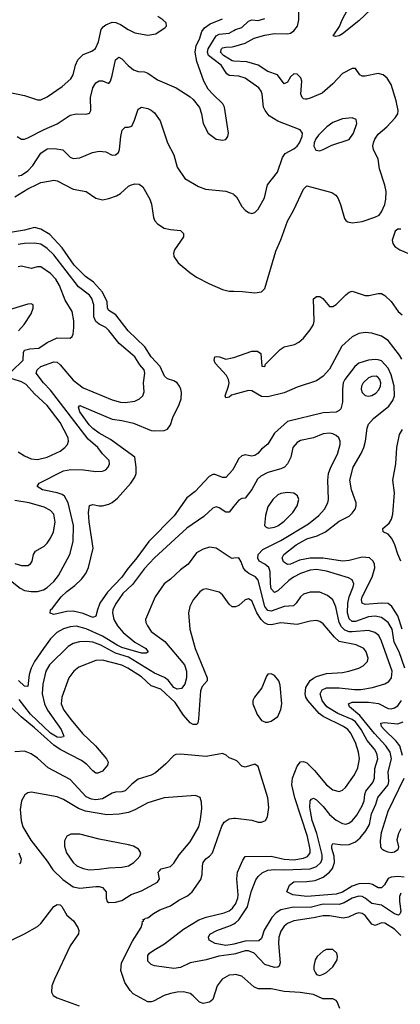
# Model space of a CAD drawing. Header units: inches. Extents: x 1694797 to 1849917, y 907313 to 1017959.
# Tile 299 of 656: x 1708680 to 1711026, y 990975 to 997050. Entities that reach past the tile are written whole.
import ezdxf

# ---------------------------------------------------------------- set-up
doc = ezdxf.new("R2010")
doc.units = ezdxf.units.IN
doc.header["$MEASUREMENT"] = 0
doc.layers.add('B7909', color=7, linetype='Continuous')
doc.layers.add('B7919', color=7, linetype='Continuous')

msp = doc.modelspace()

# ---------------------------------------------------------------- linework, layer by layer
at = {"layer": 'B7909', "color": 5}
for points, elevation in [([(1708610, 996603.9), (1708710, 996581.6), (1708790, 996555), (1708810, 996556.2), (1708850, 996574.5), (1708941.8, 996638.2), (1708994.7, 996685.3), (1709009.3, 996710.7), (1709022.8, 996770), (1709037.4, 996802.6), (1709070, 996834.5), (1709124.8, 996855.2), (1709146.7, 996873.3), (1709166.2, 996913.8), (1709181.9, 996990), (1709193.5, 997006.5), (1709210, 997017.6), (1709250, 997034.1), (1709273.1, 997033.1), (1709301.4, 997021.4), (1709348, 996990), (1709390, 996969), (1709470, 996955.6), (1709518, 996962), (1709577.4, 997002.6), (1709583.7, 997010), (1709582, 997030), (1709561.6, 997050), (1709531.3, 997070)], 880), ([(1708663.2, 996330), (1708690, 996312.3), (1708710, 996313.2), (1708730, 996321.5), (1708830, 996373.6), (1708910, 996407.7), (1708990, 996461.3), (1709029.8, 996470.2), (1709090, 996467.4), (1709110, 996473.4), (1709118.9, 996490), (1709115.2, 996570), (1709130, 996630.4), (1709150, 996661.3), (1709170, 996673.7), (1709190, 996672.2), (1709230, 996655.5), (1709239.7, 996670), (1709250, 996706), (1709270, 996803), (1709290, 996818.7), (1709310, 996808.9), (1709347.5, 996767.5), (1709380.5, 996740.5), (1709410, 996731), (1709450, 996728.3), (1709470, 996719.7), (1709530, 996679.2), (1709644.9, 996630), (1709730, 996574.9), (1709750, 996558), (1709789, 996509), (1709801.1, 996470), (1709810.4, 996410), (1709842, 996350), (1709890, 996313), (1709930, 996306.4), (1709950, 996311), (1709962.7, 996330), (1709966.6, 996350), (1709942.9, 996510), (1709931.9, 996531.9), (1709869.8, 996589.8), (1709842.3, 996622.3), (1709813.8, 996670), (1709772.2, 996792.2), (1709761.2, 996850), (1709766.5, 996890), (1709787.7, 996930), (1709802.8, 996977.2), (1709819.6, 997000.4), (1709854.4, 997025.6), (1709930, 997055.6)], 860), ([(1710000, 996704.5), (1709970, 996706.8), (1709955.9, 996715.9), (1709920.9, 996770), (1709843.9, 996830), (1709837.3, 996850), (1709841.9, 996870), (1709890, 996950.6), (1709910, 996960.1), (1709970, 996966.2), (1710000, 996983.1)], 840), ([(1710000, 996794.7), (1709990, 996795.3), (1709936.9, 996830), (1709917.9, 996850), (1709922.8, 996870), (1709930, 996876.3), (1709950, 996881.4), (1709990, 996882.4), (1710000, 996885.3)], 820), ([(1708670, 996087.3), (1708690, 996090.2), (1708730, 996116.6), (1708759.9, 996150), (1708810, 996226.4), (1708850, 996252.4), (1708894.5, 996254.5), (1708946.5, 996246.5), (1708990, 996202.6), (1709010, 996194.3), (1709050, 996198.5), (1709129.2, 996230.8), (1709170, 996238.8), (1709210, 996234.6), (1709250, 996214.4), (1709270, 996215.8), (1709288.5, 996231.5), (1709295.3, 996250), (1709303.7, 996330), (1709312.2, 996367.7), (1709330, 996386), (1709350, 996386.4), (1709370, 996393.4), (1709388.2, 996430), (1709410, 996497.3), (1709430, 996510.5), (1709470, 996503), (1709490, 996492.7), (1709510, 996474.9), (1709545.5, 996425.5), (1709590.8, 996290.8), (1709630, 996216.3), (1709650, 996140.5), (1709697.1, 996070), (1709781.2, 996021.2), (1709825.3, 996005.2), (1709951.3, 995991.3), (1709995.6, 995975.6), (1710000, 995971.6)], 840), ([(1708650, 995956.3), (1708730, 996005.7), (1708790, 996035.9), (1708810, 996044.6), (1708870, 996056.5), (1708890, 996059.3), (1708910, 996055.6), (1709010, 996004.3), (1709090, 995990.3), (1709150, 995949.3), (1709190, 995939.3), (1709230, 995947), (1709276.9, 995963.1), (1709301.6, 995978.4), (1709350, 996024), (1709363.7, 996030), (1709390, 996036.5), (1709415.8, 996035.8), (1709439, 996019), (1709481.8, 995941.8), (1709492.1, 995912.1), (1709504.2, 995830), (1709512.6, 995810), (1709529, 995790), (1709570, 995764.2), (1709610, 995755.5), (1709670, 995750.3), (1709690, 995730.6), (1709689, 995710), (1709634.7, 995630), (1709628.4, 995610), (1709630, 995588.2), (1709656.9, 995550), (1709727.8, 995490), (1709770, 995462.3), (1709850, 995420.2), (1709930, 995386.3), (1709970, 995375.3), (1710000, 995374.5)], 820), ([(1710000, 994285.1), (1709992.2, 994270), (1709950, 994225.3), (1709930, 994224.5), (1709883.7, 994243.7), (1709870, 994244.1), (1709847.6, 994232.4), (1709760.6, 994139.4), (1709710, 994099.8), (1709631, 993989), (1709476.2, 993830), (1709402, 993730), (1709341.6, 993658.4), (1709309.6, 993610), (1709221.3, 993518.7), (1709174, 993450), (1709158.6, 993410), (1709150, 993369.6), (1709130, 993362), (1709070, 993386), (1709010, 993400.3), (1708970, 993397.7), (1708890, 993380.7), (1708868.1, 993388.1), (1708869.6, 993410), (1708881.7, 993418.3), (1708934.6, 993490), (1708970, 993522.7), (1709020.4, 993559.6), (1709060.9, 993599.1), (1709086.6, 993633.4), (1709103.2, 993670), (1709132.6, 993790), (1709108.6, 993951.4), (1709104.6, 994010), (1709110, 994053.4), (1709130, 994059.5), (1709170, 994050.3), (1709190, 994051.3), (1709230, 994060.6), (1709250, 994070.9), (1709281.7, 994098.3), (1709365.7, 994190), (1709390, 994228), (1709397.5, 994250), (1709397.9, 994290), (1709388.8, 994350), (1709239.4, 994459.5), (1709170, 994498.8), (1709130, 994527.9), (1709107.9, 994550), (1709049.9, 994630), (1709041.4, 994658.6), (1709050.4, 994670), (1709250, 994585), (1709310, 994577.9), (1709381.2, 994561.2), (1709490, 994516.1), (1709510, 994512.6), (1709570, 994516.2), (1709590, 994523.6), (1709608.7, 994550), (1709624.7, 994595.3), (1709663.2, 994676.8), (1709674.6, 994710), (1709676.8, 994750), (1709672.3, 994770), (1709665.3, 994790), (1709649.7, 994810), (1709630, 994822.3), (1709590, 994834.5), (1709571.4, 994850), (1709546.4, 994910), (1709490, 994969.9), (1709451.7, 995031.7), (1709347.5, 995130), (1709273.3, 995230), (1709230, 995255), (1709221.8, 995270), (1709218.5, 995310), (1709189.2, 995370), (1709135.3, 995430), (1709084.7, 995464.7), (1709016.4, 995536.4), (1708941.5, 995641.5), (1708865, 995725), (1708810, 995758.1), (1708770, 995767.6), (1708710, 995751.8), (1708610, 995735.9)], 820), ([(1708622.3, 993590), (1708682.1, 993542.1), (1708710, 993527.7), (1708750, 993521.1), (1708790, 993521.8), (1708826.9, 993533.1), (1708850, 993547.6), (1708890, 993584.2), (1708918.6, 993621.4), (1708989.8, 993750), (1709008.6, 993831.4), (1709012.4, 993930), (1708977.8, 994070), (1708956.3, 994110), (1708940.9, 994120.9), (1708911.5, 994131.5), (1708819.5, 994150), (1708787.3, 994170), (1708800.5, 994190), (1708950, 994267.5), (1708995.3, 994275.3), (1709073.3, 994273.3), (1709150, 994262.6), (1709190, 994263.8), (1709210, 994273), (1709225.1, 994290), (1709234, 994310), (1709231.1, 994330), (1709191.1, 994371.1), (1709161.6, 994410), (1709102, 994462), (1708870, 994764.2), (1708825.6, 994810), (1708781.8, 994870), (1708787.7, 994890), (1708810.5, 994909.5), (1708890, 994939.8), (1708910, 994936.3), (1708930, 994920.6), (1709010, 994825), (1709070, 994778.3), (1709250, 994703.9), (1709301, 994690), (1709330, 994688.3), (1709390, 994695.5), (1709418.7, 994710), (1709439.2, 994730), (1709446.3, 994753.7), (1709442.4, 994810), (1709451.1, 994870), (1709446.8, 994890), (1709421, 994921), (1709390, 994970.7), (1709292.6, 995052.6), (1709230, 995132.8), (1709210, 995150.7), (1709170, 995171.2), (1709148.1, 995188.1), (1709136, 995216), (1709136.9, 995290), (1709125.4, 995330), (1709109.8, 995350), (1709042.2, 995402.2), (1708890, 995599.3), (1708850, 995638.2), (1708810, 995664.5), (1708770, 995671.9), (1708710, 995668.7), (1708670, 995662.5)], 840), ([(1708630, 994878.7), (1708700.7, 994950), (1708704.1, 994995.9), (1708709.9, 995010.1), (1708741.6, 995018.4), (1708797.2, 995022.8), (1708850, 995059), (1708910, 995087.9), (1708990, 995086), (1709003.6, 995096.4), (1709009.7, 995110.3), (1709014, 995150), (1709013.1, 995193.1), (1709002.2, 995250), (1708960.5, 995320.5), (1708926.1, 995410), (1708903, 995450), (1708870, 995484.9), (1708810, 995525.5), (1708790, 995525.5), (1708750, 995515.8), (1708690, 995529), (1708670, 995525.3)], 860), ([(1708672.4, 995130), (1708708.2, 995170), (1708750, 995236), (1708762.7, 995270), (1708762, 995290), (1708750, 995296), (1708730, 995294.5), (1708587.8, 995252.2)], 880), ([(1710000, 994737.7), (1709986.1, 994733.9), (1709970, 994720.9), (1709950, 994718), (1709945.3, 994730), (1709966.9, 994790), (1709970.7, 994810), (1709967.3, 994830), (1709954.9, 994854.9), (1709885.6, 994930), (1709878, 994950), (1709882, 994970), (1709890, 994973), (1709912, 994970), (1709950, 994954.8), (1709990, 994963), (1710000, 994966.4)], 780), ([(1708670, 994384.6), (1708710, 994358.6), (1708750, 994340.1), (1708790, 994337.5), (1708850, 994351.6), (1708930, 994388.6), (1708958.5, 994410), (1708974, 994430), (1708980.3, 994450), (1708979, 994470), (1708930, 994564.6), (1708849.1, 994670), (1708770, 994741.5), (1708718.7, 994798.7), (1708690, 994815.6), (1708633.5, 994833.5)], 860), ([(1708650, 993694.7), (1708690, 993681.6), (1708730, 993682.6), (1708746.3, 993693.7), (1708757.4, 993710), (1708765.7, 993750), (1708776.9, 993770), (1708830, 993801.5), (1708850, 993819.5), (1708870, 993850.4), (1708887.2, 993890), (1708898.2, 993950), (1708890, 993998.7), (1708870, 994021.5), (1708830, 994041.8), (1708738, 994070), (1708650, 994084.6)], 860), ([(1710000, 994048.3), (1709970, 994011), (1709950, 994010.9), (1709910, 994038), (1709890, 994045.1), (1709870, 994035.6), (1709815.8, 993984.2), (1709710, 993913.5), (1709510, 993730.6), (1709450, 993663.7), (1709374.7, 993565.3), (1709316.3, 993510), (1709270, 993443.5), (1709254.5, 993410), (1709251.4, 993390), (1709260.1, 993350), (1709282.6, 993310), (1709316.8, 993270), (1709389.3, 993209.3), (1709458.2, 993170), (1709471.6, 993150), (1709470, 993147), (1709458.9, 993141.1), (1709430, 993141.8), (1709310, 993177.5), (1709281.3, 993190), (1709190, 993246.3), (1709090, 993291.7), (1709030, 993307.3), (1708990, 993305.1), (1708950, 993292.6), (1708909.5, 993270), (1708870.1, 993230), (1708826, 993170), (1708771, 993090), (1708750.6, 993050), (1708738.4, 993010), (1708730, 992936), (1708710, 992938), (1708672.7, 992972.7)], 840), ([(1710000, 993727.4), (1709990, 993726.6), (1709970, 993735.1), (1709890, 993789.7), (1709850, 993796), (1709810, 993782.7), (1709770, 993760.4), (1709718.9, 993690), (1709670, 993656.1), (1709610, 993598.5), (1709570, 993569.6), (1709514.5, 993490), (1709455.6, 993350), (1709457.8, 993330), (1709466.7, 993310), (1709490, 993275.6), (1709574.6, 993214.6), (1709694.8, 993070), (1709708.4, 993030), (1709708.9, 992990), (1709697.3, 992950), (1709676.4, 992923.6), (1709650, 992920.1), (1709630.7, 992930), (1709594.4, 992974.4), (1709571.6, 992991.6), (1709510, 993018.6), (1709350, 993117.8), (1709270, 993141.2), (1709179.5, 993190), (1709130, 993209.1), (1709090, 993214.2), (1709049.2, 993210.8), (1709010, 993200.5), (1708978, 993182), (1708863, 993070), (1708840.1, 993030), (1708821.8, 992950), (1708818, 992890), (1708832.3, 992830), (1708852.1, 992790), (1708935.9, 992670), (1708952.8, 992630), (1708950, 992625.1), (1708930, 992620.3), (1708910, 992624.2), (1708870, 992648.9), (1708745.6, 992765.6), (1708675.9, 992855.9)], 860), ([(1710000, 993426.6), (1709990, 993426.6), (1709970, 993444), (1709930, 993501), (1709910, 993517.7), (1709830, 993538.3), (1709810, 993535.1), (1709790, 993519.7), (1709749, 993470), (1709728.9, 993430), (1709719.6, 993390), (1709729.3, 993289.3), (1709760.4, 993170), (1709835.9, 992990), (1709835.1, 992970), (1709804.2, 992935.8), (1709794.3, 992910), (1709782.8, 992737.2), (1709776.8, 992710), (1709770, 992702), (1709750, 992700.8), (1709730, 992711.3), (1709690, 992758.8), (1709637.7, 992837.7), (1709550, 992918.8), (1709490, 992939.9), (1709430, 992995.1), (1709345.7, 993050), (1709310, 993067.1), (1709190, 993098.8), (1709150, 993095.8), (1709044.4, 993055.6), (1709014.2, 993030), (1708982.9, 992990), (1708940.2, 992870), (1708935.8, 992830), (1708952.2, 992790), (1708996.2, 992730), (1709066.5, 992646.5), (1709147.9, 992570), (1709215.6, 992490), (1709225, 992470), (1709221.3, 992450), (1709190, 992413.1), (1709162.1, 992402.1), (1709150, 992401.1), (1709130, 992414.9), (1709094.1, 992454.1), (1709059.9, 992479.9), (1708930, 992547), (1708890, 992573.2), (1708770, 992681.4), (1708687.8, 992747.8), (1708630, 992806.8)], 880), ([(1710000, 992485.1), (1709970, 992496.2), (1709952.9, 992512.9), (1709930, 992523.1), (1709830, 992504.6), (1709670, 992518.7), (1709643, 992517), (1709629.1, 992510.9), (1709581.3, 992458.7), (1709516.8, 992403.2), (1709490, 992389.9), (1709410, 992363.2), (1709370, 992333.6), (1709330, 992293), (1709310, 992286.4), (1709270, 992284.5), (1709250, 992277.7), (1709190, 992243.5), (1709150, 992237.4), (1709121.6, 992241.6), (1709090, 992254.8), (1708990, 992362.4), (1708855.1, 992435.1), (1708790, 992493.2), (1708750, 992521.5), (1708710, 992536.8), (1708650, 992533.3)], 920), ([(1710000, 991157.5), (1709970, 991154.5), (1709928.1, 991130), (1709897.7, 991090), (1709870, 991005.2), (1709850, 990988.2), (1709810, 990979.9), (1709788.1, 990988.1), (1709750, 991028.1), (1709730, 991041.3), (1709690, 991051.9), (1709650, 991050.3), (1709610, 991042.4), (1709570, 991029.5), (1709505.2, 990994.8), (1709490, 990989.5), (1709470, 990990.3), (1709379.2, 991039.2), (1709359.7, 991059.7), (1709326.9, 991110), (1709304.1, 991184.1), (1709308.1, 991231.9), (1709375.1, 991365), (1709428.6, 991450), (1709437.7, 991477.7), (1709435.1, 991484.9), (1709442, 991490), (1709440.4, 991499.6), (1709450, 991498), (1709452.9, 991507.1), (1709470, 991508.4), (1709503.9, 991536.1), (1709543, 991557), (1709610, 991581.7), (1709661.7, 991618.3), (1709715, 991645), (1709742, 991670), (1709795.8, 991744.2), (1709804.6, 991775.4), (1709805.7, 991830), (1709810.7, 991850), (1709827, 991873), (1709850.6, 991890), (1709868.1, 991910), (1709925.3, 992074.7), (1709940.4, 992099.6), (1709970, 992118.5), (1710000, 992122.7)], 920), ([(1708674, 991910), (1708688, 991870), (1708685.1, 991850), (1708677.6, 991842.4)], 920), ([(1708570, 991342), (1708710, 991409.5), (1708790, 991455.6), (1708810, 991474.3), (1708890, 991578.2), (1708910, 991591.2), (1708930, 991588.2), (1708938.8, 991578.8), (1708970, 991524.4), (1709011.8, 991490), (1709038.8, 991450), (1709043.7, 991430), (1709041.2, 991410), (1708990, 991335.1), (1708893.6, 991130), (1708877.5, 991090), (1708876.6, 991050), (1708887, 991030), (1708910, 991015.3), (1709046.7, 990966.7)], 920), ([(1710000, 991285.4), (1709907.1, 991272.9), (1709829.9, 991249.9), (1709730, 991230.6), (1709670, 991201.4), (1709630, 991195.1), (1709511.6, 991211.6), (1709490, 991219.7), (1709470, 991240.7), (1709470, 991275.6), (1709480.8, 991290), (1709506.4, 991310), (1709571.8, 991348.2), (1709690, 991439.6), (1709784.7, 991495.3), (1709830, 991513.3), (1709941.1, 991538.9), (1709970, 991551.9), (1709991.5, 991568.5), (1710000, 991580)], 880), ([(1710000, 991346.2), (1709990, 991343.7), (1709950, 991338.8), (1709884.5, 991350), (1709847.8, 991370), (1709843.1, 991390), (1709852, 991408), (1709894, 991430), (1709979.6, 991460.4), (1710000, 991472.2)], 860)]:
    msp.add_lwpolyline(points, dxfattribs=dict(at, elevation=elevation))
for points, elevation in [([(1708750, 992283.5), (1708730, 992280.7), (1708711.7, 992268.3), (1708690.2, 992229.8), (1708682, 992178), (1708689.4, 992109.4), (1708699.7, 992070), (1708747.6, 991987.6), (1708850, 991857.5), (1708884.6, 991804.6), (1708944.8, 991744.8), (1709010, 991700.5), (1709050, 991692.3), (1709150, 991702.7), (1709170, 991702.9), (1709190, 991696.3), (1709212, 991670), (1709213.4, 991630), (1709219.1, 991610), (1709230, 991602.4), (1709270, 991605.7), (1709310, 991616.5), (1709367.5, 991652.5), (1709430, 991675), (1709530, 991728.4), (1709542.3, 991750), (1709534.3, 991790), (1709540.9, 991799.1), (1709551.2, 991810), (1709610, 991825.7), (1709630, 991846.8), (1709663.2, 991896.8), (1709730, 991977.7), (1709783.2, 992070), (1709794.8, 992114.8), (1709803.3, 992183.3), (1709801.3, 992221.3), (1709791.2, 992251.2), (1709763.7, 992263.7), (1709570, 992248.7), (1709470, 992218.2), (1709390, 992174), (1709350, 992158.4), (1709292.4, 992147.6), (1709216.1, 992143.9), (1709086.1, 992166.1), (1709042.8, 992182.8), (1708950, 992239), (1708910, 992254.8)], 940), ([(1708995.1, 992024.9), (1708970, 992012.3), (1708956.7, 991983.3), (1708956.5, 991950), (1708968.9, 991910), (1709008.9, 991850), (1709032.4, 991830), (1709070, 991812.2), (1709110, 991805.8), (1709170, 991808.6), (1709230, 991816.9), (1709310, 991820.3), (1709350, 991830.3), (1709382.4, 991850), (1709403.6, 991870), (1709420.7, 991890), (1709426.6, 991910), (1709412.6, 991932.6), (1709381.2, 991950), (1709350, 991958.9), (1709170, 991993.6), (1709050, 992024.2)], 960)]:
    msp.add_lwpolyline(points, close=True, dxfattribs=dict(at, elevation=elevation))
at = {"layer": 'B7919', "color": 5}
for points, elevation in [([(1710845.7, 997114.3), (1710770, 997043.9), (1710670, 996963.7), (1710650, 996949.9), (1710625.6, 996945.6), (1710612.7, 996950), (1710652, 997008), (1710666.8, 997050), (1710751.9, 997210)], 780), ([(1710000, 996885.3), (1710070, 996905.9), (1710124.8, 996935.2), (1710190, 996955.5), (1710250, 996965.6), (1710330, 996962.8), (1710350, 996967.5), (1710370, 996981), (1710391.2, 997010), (1710400.8, 997050), (1710399.9, 997110)], 820), ([(1710000, 996983.1), (1710010, 996988.8), (1710050, 997002.6), (1710090, 997041.9), (1710110, 997048.8), (1710150, 997045.7), (1710190, 997056.8)], 840), ([(1710000, 995374.5), (1710053, 995373), (1710130, 995364.2), (1710169.7, 995370.3), (1710190, 995390.8), (1710257.6, 995622.4), (1710290, 995692.4), (1710330, 995806.4), (1710370, 995877.6), (1710430, 996004.9), (1710450, 996025.3), (1710603.4, 995983.4), (1710628.2, 995968.2), (1710640.9, 995950), (1710657.8, 995910), (1710682.6, 995822.6), (1710690.3, 995810.3), (1710702.4, 995802.4), (1710730, 995796.5), (1710790, 995804.5), (1710868.8, 995831.2), (1710895.1, 995844.9), (1710910, 995865.5), (1710930.5, 995909.5), (1710937.5, 995942.5), (1710938.4, 995990), (1710931, 996030), (1710896.9, 996130), (1710888.9, 996190), (1710860.9, 996250), (1710857.2, 996270), (1710859.9, 996290), (1710868, 996312), (1710890, 996343.5), (1710943.5, 996390), (1710995.1, 996444.9), (1711009.7, 996470), (1711012, 996490), (1710999.7, 996550), (1710969.7, 996650), (1710945.6, 996690), (1710919.3, 996710), (1710890, 996718.3), (1710810, 996701.4), (1710790, 996701.3), (1710777, 996710), (1710750, 996749.3), (1710730, 996749.6), (1710670, 996718.2), (1710610, 996653.6), (1710543.5, 996596.5), (1710470, 996566), (1710450, 996559), (1710440.2, 996560.2), (1710430, 996562), (1710421.5, 996570), (1710413.6, 996590), (1710418.5, 996670), (1710411.7, 996691.7), (1710390, 996714.2), (1710370, 996716.8), (1710350, 996698.2), (1710330, 996665.1), (1710310, 996654.8), (1710269.2, 996709.2), (1710210, 996730.3), (1710150.2, 996770.2), (1710079.7, 996790), (1710000, 996794.7)], 820), ([(1710000, 995971.6), (1710016.5, 995956.5), (1710050, 995897.3), (1710070, 995874), (1710090, 995860.7), (1710110, 995854), (1710130, 995860.7), (1710150, 995882), (1710189.7, 995950), (1710208.2, 996031.8), (1710268, 996110), (1710299.3, 996200.7), (1710315.6, 996224.4), (1710370, 996253.7), (1710389.6, 996270), (1710403.6, 996290), (1710420.9, 996330), (1710422.7, 996350), (1710409, 996370), (1710270, 996424.4), (1710217.7, 996457.7), (1710192.8, 996490), (1710183.5, 996510), (1710174.7, 996590), (1710168.3, 996610), (1710152.8, 996630), (1710069.1, 996689.1), (1710030, 996702.3), (1710000, 996704.5)], 840), ([(1711030, 995758), (1711010, 995757), (1710994.4, 995745.6), (1710976.4, 995690), (1710980.4, 995670), (1710993, 995650), (1711022, 995630), (1711126, 995586)], 820), ([(1710000, 994966.4), (1710110, 995004.4), (1710145.5, 995005.5), (1710166, 994990), (1710172, 994912), (1710190, 994911), (1710195.8, 994924.2), (1710285.4, 995014.6), (1710310, 995031.3), (1710372.9, 995047.1), (1710400.5, 995059.5), (1710430, 995086), (1710470, 995136.5), (1710489.8, 995170), (1710494.9, 995190), (1710491.4, 995328.6), (1710510, 995341.8), (1710530, 995341.9), (1710548.1, 995330), (1710590, 995280.8), (1710610, 995281.2), (1710630, 995293.6), (1710690, 995353.2), (1710710, 995368.3), (1710730, 995375.9), (1710810, 995348.9), (1710831.9, 995348.1), (1710890, 995361.7), (1710910, 995360.1), (1710930, 995349.2), (1710970, 995311), (1711012.9, 995250), (1711036.3, 995230)], 780), ([(1711035.3, 994955.3), (1711020, 994980), (1710950.1, 995070.1), (1710910, 995097), (1710850, 995115.2), (1710810, 995120.9), (1710770, 995114.7), (1710730, 995093.8), (1710664.9, 995035.1), (1710590, 994894.1), (1710550, 994851.5), (1710510, 994821.4), (1710390, 994783.1), (1710310, 994747.1), (1710210, 994723.2), (1710170, 994725.2), (1710110, 994760.9), (1710090, 994762.9), (1710000, 994737.7)], 780), ([(1711038.2, 993290), (1711010, 993371.4), (1710974.6, 993430), (1710950, 993447.5), (1710909.9, 993449.9), (1710810, 993441.3), (1710789.8, 993450), (1710785.9, 993470), (1710789.9, 993490), (1710851.4, 993610), (1710868.6, 993668.6), (1710867.6, 993690), (1710859.5, 993710), (1710835.4, 993730), (1710790, 993733.2), (1710710, 993713.2), (1710670, 993709.2), (1710550, 993727.6), (1710470, 993728.4), (1710404.8, 993715.2), (1710350, 993691.2), (1710330, 993688.5), (1710305.7, 993705.7), (1710297.7, 993730), (1710307.1, 993750), (1710383.7, 993810), (1710450, 993846.5), (1710514.1, 993865.9), (1710564, 993890), (1710650, 993956.1), (1710710, 993986.2), (1710730, 994004.5), (1710747.3, 994030), (1710753.9, 994050), (1710753.2, 994070), (1710725.4, 994150), (1710715.3, 994210), (1710736.3, 994290), (1710785.5, 994374.5), (1710801.2, 994410), (1710811.7, 994450), (1710821, 994530), (1710830, 994554.6), (1710859.8, 994590), (1710955.4, 994664.6), (1710979.7, 994700.3), (1710989.9, 994730), (1710988.8, 994790), (1710970, 994858.5), (1710950, 994900.2), (1710910, 994944.5), (1710890, 994952.5), (1710870, 994954.3), (1710830, 994949.9), (1710770.2, 994930), (1710744.7, 994910), (1710684.9, 994830), (1710674.5, 994810), (1710668.6, 994770), (1710669.5, 994690), (1710658.7, 994650), (1710650, 994638.4), (1710630, 994629.2), (1710550, 994623.6), (1710330, 994570.5), (1710250, 994499.4), (1710208.9, 994431.1), (1710170, 994400.3), (1710147.4, 994372.6), (1710130, 994361.9), (1710110, 994357.5), (1710070, 994364.5), (1710050, 994359.3), (1710030, 994343.1), (1710000, 994285.1)], 820), ([(1711054.4, 993050), (1711018.1, 993150), (1710988.2, 993210), (1710974.7, 993290), (1710950, 993331.8), (1710910, 993360.7), (1710870, 993369.9), (1710830, 993365.9), (1710750, 993336.2), (1710730, 993337.2), (1710710, 993352.7), (1710701, 993390), (1710703.1, 993450), (1710711, 993490), (1710735.9, 993550), (1710738.9, 993570), (1710730, 993593.3), (1710706.7, 993606.7), (1710570, 993648.1), (1710510, 993656.9), (1710470, 993653.6), (1710410, 993632.7), (1710367.9, 993610), (1710338.6, 993590), (1710270, 993525.2), (1710250, 993516.2), (1710230, 993537.6), (1710225.2, 993570), (1710224.6, 993644.6), (1710215.8, 993670), (1710191.7, 993691.7), (1710156.2, 993710), (1710147.8, 993727.8), (1710149.9, 993750.1), (1710177.9, 993782.1), (1710290, 993836.6), (1710460.7, 993939.3), (1710524.4, 993990), (1710558.6, 994030), (1710579.4, 994070), (1710584.2, 994090), (1710579.9, 994210), (1710583.2, 994250), (1710598, 994290), (1710638.6, 994370), (1710655.3, 994430), (1710654.6, 994450), (1710646, 994470), (1710630, 994485.1), (1710610, 994495), (1710590, 994498.6), (1710550, 994494.3), (1710490, 994470.5), (1710410, 994454.2), (1710390, 994440.9), (1710364.2, 994410), (1710350.2, 994350), (1710330.7, 994309.3), (1710312.8, 994290), (1710290, 994278.6), (1710210, 994257), (1710165.9, 994234.1), (1710144.9, 994215.1), (1710110, 994150.9), (1710070, 994098.4), (1710050, 994095.6), (1710030, 994085.6), (1710000, 994048.3)], 840), ([(1711030, 993709.6), (1711010, 993752), (1710992.2, 993810), (1710974.3, 993850), (1710950, 993875.7), (1710920.7, 993890), (1710918.3, 993910), (1710956.9, 993943.1), (1710971.2, 993968.8), (1710980.1, 993999.9), (1710989.9, 994129.9), (1710979.9, 994210), (1710999, 994310), (1711004.1, 994410), (1711021.8, 994490), (1711038.4, 994521.6)], 780), ([(1710000, 991472.2), (1710010, 991478), (1710030, 991497.3), (1710083.8, 991576.2), (1710106.1, 991670), (1710136.1, 991743.9), (1710150, 991763.9), (1710174.5, 991785.5), (1710210, 991802.4), (1710250, 991807.8), (1710310, 991804.4), (1710470, 991810.8), (1710510, 991825.5), (1710535.8, 991850), (1710544.6, 991870), (1710543.6, 991896.4), (1710510.9, 992030), (1710481.8, 992110), (1710468.2, 992190), (1710469.9, 992230.1), (1710479.1, 992240.9), (1710490, 992246.3), (1710510, 992236.5), (1710550, 992196.3), (1710590, 992146.7), (1710630, 992111.7), (1710670, 992090.2), (1710690, 992087.6), (1710707.7, 992092.3), (1710730, 992107.2), (1710758.3, 992141.7), (1710790, 992198.9), (1710803.1, 992230), (1710807.3, 992270), (1710814, 992290), (1710857, 992343), (1710867.7, 992370), (1710869.5, 992430), (1710886.7, 992490), (1710881.9, 992521.9), (1710866.1, 992550), (1710822.5, 992602.5), (1710785.4, 992670), (1710750, 992717.1), (1710730, 992733), (1710641.1, 992770), (1710573.7, 992810), (1710544.3, 992850), (1710531.9, 992890), (1710543.9, 992916.1), (1710570, 992928.4), (1710650, 992928.5), (1710742.5, 992917.5), (1710782.5, 992917.5), (1710854, 992930), (1710930, 992951.8), (1710954.2, 992965.8), (1710971.2, 992990), (1710974.9, 993030), (1710910, 993216.4), (1710893.1, 993250), (1710868.7, 993268.7), (1710830, 993281.1), (1710730, 993273.3), (1710710, 993273.8), (1710683.7, 993283.7), (1710663.7, 993303.7), (1710648.5, 993330), (1710627.6, 993427.6), (1710610.5, 993470.5), (1710578.1, 993498.1), (1710530, 993517.8), (1710470, 993517.5), (1710430, 993506.2), (1710410, 993489.8), (1710384.7, 993450), (1710366.7, 993433.3), (1710310, 993430.4), (1710230, 993401.1), (1710210, 993403.9), (1710189.9, 993430.1), (1710150, 993592.8), (1710132.4, 993612.4), (1710092.7, 993632.7), (1710072.5, 993650), (1710058, 993670), (1710045.4, 993705.4), (1710030, 993729.6), (1710000, 993727.4)], 860), ([(1710000, 991580), (1710010, 991593.4), (1710024.2, 991630), (1710026.2, 991650), (1710018.3, 991750), (1710022.3, 991790), (1710054.9, 991865.1), (1710070, 991886.7), (1710230, 991890.1), (1710310, 991871.1), (1710370, 991867.4), (1710430, 991876.3), (1710453, 991887), (1710462.5, 991897.5), (1710469.4, 991910), (1710470.3, 991930), (1710452.9, 992010), (1710375.5, 992250), (1710356.2, 992330), (1710361.6, 992370), (1710390, 992443.6), (1710410, 992471.6), (1710430, 992474.1), (1710450, 992464.6), (1710497.2, 992417.2), (1710570, 992328.5), (1710610, 992298.8), (1710650, 992289.1), (1710670, 992295.6), (1710687.7, 992312.3), (1710744.4, 992390), (1710764.9, 992435.1), (1710774.5, 992490), (1710768.8, 992530), (1710749.4, 992590), (1710719.4, 992650), (1710702.2, 992670), (1710675.6, 992690), (1710551.1, 992751.1), (1710524.9, 992770), (1710455.4, 992850), (1710444.3, 992870), (1710438.5, 992890), (1710443.6, 992930), (1710470, 992972.1), (1710490, 992988.3), (1710510, 992997.1), (1710570, 993015.3), (1710670, 993021.9), (1710709.4, 993030), (1710770, 993048.6), (1710797.3, 993062.7), (1710822.8, 993090), (1710827.2, 993110), (1710815.7, 993150), (1710800.3, 993170), (1710753.2, 993193.2), (1710650, 993212.7), (1710619.6, 993239.6), (1710550, 993321.8), (1710530, 993336.2), (1710510, 993342.5), (1710470, 993339), (1710390, 993318.3), (1710290, 993328.6), (1710230, 993317.4), (1710210, 993318.8), (1710189.2, 993329.2), (1710168.7, 993348.7), (1710142.5, 993390), (1710110, 993464.2), (1710090, 993477.2), (1710070, 993469.7), (1710030, 993436.4), (1710010, 993426.6), (1710000, 993426.6)], 880), ([(1711050, 991759), (1711010, 991764.4), (1710970, 991759.9), (1710950, 991750.5), (1710928.4, 991711.6), (1710910, 991694.4), (1710890, 991694.1), (1710853.7, 991713.7), (1710830, 991720.8), (1710770, 991718.6), (1710730, 991703.5), (1710670, 991667.4), (1710630, 991654.7), (1710450, 991640.1), (1710363.7, 991650), (1710326, 991670), (1710343.1, 991710), (1710369.6, 991730), (1710450, 991731.9), (1710500.3, 991739.7), (1710550, 991759.9), (1710589.9, 991790.1), (1710607.4, 991812.6), (1710621, 991850), (1710617.7, 991890), (1710604.3, 991935.7), (1710604.3, 991955.7), (1710610, 991968.2), (1710670, 991958.9), (1710710, 991961.9), (1710750, 991978.2), (1710778.3, 992001.7), (1710813.6, 992046.4), (1710835.5, 992084.5), (1710849.2, 992150), (1710876, 992210), (1710888.1, 992251.9), (1710950.7, 992330), (1710956.1, 992350), (1710951.2, 992410), (1710971.4, 992490), (1710963, 992530), (1710936.7, 992570), (1710866.2, 992646.2), (1710777.3, 992757.3), (1710713, 992810), (1710706, 992830), (1710730, 992840.1), (1710830, 992838.8), (1710891.6, 992831.6), (1710950, 992800.4), (1710970, 992799), (1710990, 992803.6), (1711010, 992816.6), (1711033.8, 992850)], 840), ([(1711039.7, 992510), (1711022.2, 992570), (1710999.5, 992599.5), (1710925.4, 992670), (1710909.3, 992690), (1710905.7, 992710), (1710926.4, 992713.6), (1711010, 992705.4), (1711043, 992717)], 820), ([(1710000, 992122.7), (1710010, 992124.2), (1710110, 992111.6), (1710150, 992099.3), (1710170, 992098), (1710194, 992110), (1710208, 992132), (1710214.7, 992190), (1710209.9, 992250), (1710150, 992442.7), (1710130, 992457), (1710070, 992438.4), (1710050, 992444.5), (1710018.3, 992478.3), (1710000, 992485.1)], 920), ([(1711030, 992057.6), (1711013.7, 992030), (1711004.6, 991990), (1711014.3, 991945.7), (1711010, 991929.2), (1710990, 991913.2), (1710970, 991909.5), (1710950, 991913.2), (1710923.7, 991923.7), (1710912.9, 991932.9), (1710906.3, 991946.3), (1710904.7, 991984.7), (1710910, 992036), (1710950, 992166), (1711048.8, 992371.2)], 820), ([(1711030, 991660.3), (1711020.5, 991639.5), (1711019.9, 991610), (1711029.5, 991550), (1711025.3, 991534.7), (1711014, 991526), (1710990, 991532.5), (1710910, 991586.4), (1710850, 991596.9), (1710810, 991630.4), (1710790, 991639.9), (1710770, 991641.9), (1710730, 991629.9), (1710679.4, 991600.6), (1710650, 991590.3), (1710550, 991592.3), (1710470, 991572.2), (1710366.5, 991573.5), (1710290, 991558.1), (1710260.4, 991539.6), (1710234.7, 991510), (1710187.3, 991432.7), (1710170, 991381.3), (1710153.5, 991366.5), (1710070, 991364.1), (1710000, 991346.2)], 860), ([(1711030, 991399.4), (1710990, 991438.5), (1710930, 991476), (1710910, 991478.4), (1710870, 991462.1), (1710850, 991469.9), (1710810, 991522.1), (1710790, 991535.9), (1710770, 991538.6), (1710750, 991533.6), (1710707.1, 991512.9), (1710673.6, 991506.4), (1710590, 991521.8), (1710550, 991521), (1710490, 991507.9), (1710369.3, 991490.7), (1710330, 991473.6), (1710310, 991456.5), (1710290, 991427.1), (1710276.8, 991390), (1710274.1, 991350), (1710284.3, 991230), (1710278.2, 991210), (1710270, 991204.1), (1710250, 991202.3), (1710190, 991220.7), (1710125.3, 991290), (1710090, 991304.4), (1710070, 991304.2), (1710010, 991286.7), (1710000, 991285.4)], 880), ([(1710654, 990950), (1710637.2, 990990), (1710630, 990999.1), (1710610, 991009.7), (1710548.1, 991008.1), (1710490, 991035.5), (1710408.9, 991048.9), (1710310, 991054), (1710230, 991071.6), (1710150, 991070.3), (1710123.9, 991083.9), (1710050, 991148.4), (1710010, 991158.5), (1710000, 991157.5)], 920)]:
    msp.add_lwpolyline(points, dxfattribs=dict(at, elevation=elevation))
for points, elevation in [([(1710730, 996445.6), (1710670, 996437.7), (1710610, 996415.6), (1710572, 996390), (1710521.7, 996338.3), (1710504.6, 996315.4), (1710494.6, 996290), (1710493.7, 996270), (1710505.5, 996245.5), (1710530, 996242), (1710550, 996248.7), (1710603.7, 996276.3), (1710710, 996310.4), (1710736.9, 996350), (1710758.7, 996410), (1710754.3, 996434.3)], 840), ([(1710876.9, 994850), (1710850, 994849.1), (1710830, 994839.5), (1710796.3, 994810), (1710786.6, 994790), (1710784.8, 994770), (1710791.3, 994750), (1710810, 994732.2), (1710830, 994727.9), (1710850, 994731.8), (1710874.7, 994745.3), (1710894, 994766), (1710904.2, 994790), (1710906.1, 994810), (1710900.2, 994830), (1710890, 994843.5)], 840), ([(1710330, 994133.6), (1710290, 994127.7), (1710270, 994118.2), (1710239.1, 994090), (1710210, 994044.7), (1710194.3, 993990), (1710189.2, 993929.2), (1710198.5, 993918.5), (1710212.6, 993912.6), (1710250, 993919), (1710270, 993928.1), (1710310, 993956.8), (1710364.2, 994010), (1710390.8, 994050), (1710400.5, 994090), (1710392.1, 994112.1), (1710370, 994127.8)], 860), ([(1710230, 993014.3), (1710210, 993011.3), (1710201, 992999), (1710171.5, 992928.5), (1710126.5, 992870), (1710117.8, 992850), (1710116.5, 992830), (1710143.1, 992763.1), (1710170, 992726.4), (1710195.3, 992715.3), (1710210, 992714.9), (1710230, 992721.7), (1710270, 992750.4), (1710290, 992794), (1710294.7, 992830), (1710284.5, 992944.5), (1710277.2, 992970), (1710250, 993003.5)], 920), ([(1710610, 991312.7), (1710570, 991312.5), (1710550, 991302.7), (1710513.1, 991270), (1710502, 991250), (1710493.1, 991210), (1710493.7, 991190), (1710502.4, 991170), (1710510, 991159.1), (1710530, 991152.7), (1710550, 991161.3), (1710570, 991172), (1710610, 991207.2), (1710636, 991250), (1710639.7, 991270), (1710634.7, 991290)], 920)]:
    msp.add_lwpolyline(points, close=True, dxfattribs=dict(at, elevation=elevation))

doc.saveas('drawing.dxf')
